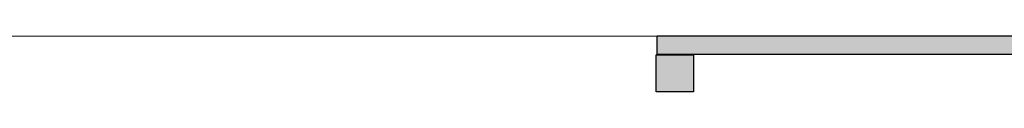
# Model space of a CAD drawing. Header units: millimetres. Extents: x 31882 to 271790, y -35693 to 24917.
# Tile 301 of 524: x 117693 to 121718, y 21817 to 22046. Entities that reach past the tile are written whole.
import ezdxf

# ---------------------------------------------------------------- set-up
doc = ezdxf.new("R2010")
doc.units = ezdxf.units.MM
doc.header["$MEASUREMENT"] = 0
doc.layers.add('0-MSC-MCP', color=3, linetype='Continuous')
for name, color, linetype, lineweight in [('00 Structural', 2, 'Continuous', 25), ('02_Elevation 00', 8, 'Continuous', 9), ('08_Hatch', 140, 'Continuous', 9)]:
    doc.layers.add(name, color=color, linetype=linetype, lineweight=lineweight)
doc.layers.add('03 Partition', color=7, linetype='Continuous', lineweight=25, true_color=0x2776bb)

# ---------------------------------------------------------------- blocks, each defined once
blk = doc.blocks.new('steel cols')
at = {"layer": '00 Structural', "ltscale": 0.25}
h = blk.add_hatch(color=10, dxfattribs=at)
h.dxf.hatch_style = 1
h.paths.add_polyline_path([(1723381.98, -77443.61), (1723381.98, -77449.61), (1723387.98, -77449.61), (1723387.98, -77443.61)])
blk.add_lwpolyline([(1723381.98, -77443.61), (1723387.98, -77443.61), (1723387.98, -77449.61), (1723381.98, -77449.61)], close=True, dxfattribs=at)
blk = doc.blocks.new('tsf H external wall')
at = {"layer": '0-MSC-MCP', "ltscale": 0.25}
h = blk.add_hatch(color=141, dxfattribs=at)
h.dxf.hatch_style = 1
h.paths.add_polyline_path([(1716442.64, -78125.1), (1716442.64, -78685.26), (1716439.64, -78685.26), (1716439.64, -78125.1)])
at = {"layer": '03 Partition', "ltscale": 0.25}
blk.add_lwpolyline([(1716442.64, -78125.1), (1716442.64, -78685.26), (1716439.64, -78685.26), (1716439.64, -78125.1)], close=True, dxfattribs=at)

msp = doc.modelspace()

# ---------------------------------------------------------------- linework, layer by layer
at = {"layer": '02_Elevation 00', "ltscale": 0.25}
msp.add_line((117295.5, 22045.7), (120298.7, 22045.7), dxfattribs=at)

# ---------------------------------------------------------------- block references
at = {"layer": '00 Structural', "xscale": 25.4, "yscale": 25.4, "zscale": 25.4}
msp.add_blockref('steel cols', (-43653607.1, 1989037.1), dxfattribs=at)
at = {"layer": '08_Hatch', "ltscale": 0.25, "xscale": 25.4, "yscale": 25.4, "zscale": 25.4, "rotation": 90}
msp.add_blockref('tsf H external wall', (-1864079, -43575597.2), dxfattribs=at)

doc.saveas('drawing.dxf')
